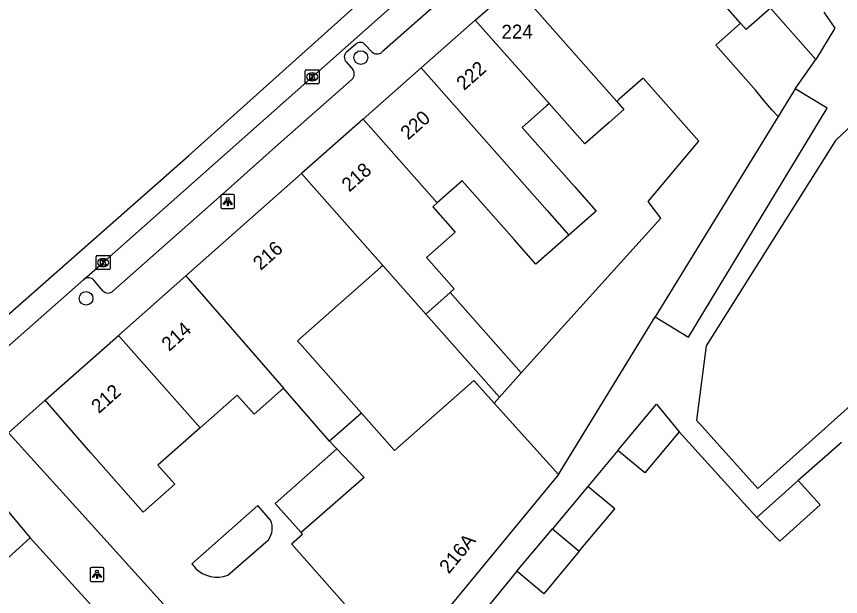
# Model space of a CAD drawing. Extents: x 162172 to 163187, y 382874 to 383684.
# Drawn here: x 162766.4 to 162825.2, y 383592.3 to 383633.8 of the extents above; entities that cross this region are included whole.
import ezdxf

# ---------------------------------------------------------------- set-up
doc = ezdxf.new("R2010")
doc.units = 0
for name, color, linetype in [('IMGEO_Boom', 7, 'Continuous'), ('IMGEO_Kolk', 7, 'Continuous'), ('IMGEO_Lichtpunt', 7, 'Continuous'), ('IMGEO_Muur', 7, 'Continuous'), ('IMGEO_Pand', 7, 'Continuous'), ('IMGEO_Pand_nummerreeks', 7, 'Continuous'), ('IMGEO_Rijbaan_lokaal_gesloten', 7, 'Continuous'), ('IMGEO_Rijbaan_lokaal_open', 7, 'Continuous'), ('IMGEO_Voetpad_open', 7, 'Continuous')]:
    doc.layers.add(name, color=color, linetype=linetype)

msp = doc.modelspace()

# ---------------------------------------------------------------- linework, layer by layer
at = {"layer": 'IMGEO_Boom'}
for centre in [(162790.986, 383630.847), (162771.366, 383613.64)]:
    msp.add_circle(centre, 0.489, dxfattribs=at)
at = {"layer": 'IMGEO_Kolk'}
for p, q in [((162787.011, 383629.046), (162787.011, 383629.898)), ((162787.086, 383629.972), (162787.938, 383629.972)), ((162787.499, 383629.752), (162787.524, 383629.752)), ((162788.012, 383629.898), (162788.012, 383629.046)), ((162787.938, 383628.972), (162787.086, 383628.972)), ((162787.522, 383629.192), (162787.497, 383629.192)), ((162772.077, 383615.767), (162772.077, 383616.619)), ((162772.152, 383616.693), (162773.004, 383616.693)), ((162773.078, 383616.619), (162773.078, 383615.767)), ((162772.565, 383616.473), (162772.59, 383616.473)), ((162773.004, 383615.693), (162772.152, 383615.693)), ((162772.588, 383615.913), (162772.563, 383615.913))]:
    msp.add_line(p, q, dxfattribs=at)
for points in [[(162787.011, 383629.046), (162787.011, 383629.898)], [(162787.086, 383629.972), (162787.938, 383629.972)], [(162787.332, 383629.672), (162787.455, 383629.672), (162787.455, 383629.521), (162787.585, 383629.672), (162787.749, 383629.672), (162787.603, 383629.521), (162787.756, 383629.272), (162787.604, 383629.272), (162787.519, 383629.436), (162787.455, 383629.369), (162787.455, 383629.272), (162787.332, 383629.272), (162787.332, 383629.672)], [(162788.012, 383629.898), (162788.012, 383629.046)], [(162787.938, 383628.972), (162787.086, 383628.972)], [(162772.077, 383615.767), (162772.077, 383616.619)], [(162772.152, 383616.693), (162773.004, 383616.693)], [(162773.078, 383616.619), (162773.078, 383615.767)], [(162772.398, 383616.393), (162772.521, 383616.393), (162772.521, 383616.242), (162772.651, 383616.393), (162772.815, 383616.393), (162772.669, 383616.242), (162772.822, 383615.993), (162772.67, 383615.993), (162772.585, 383616.157), (162772.521, 383616.09), (162772.521, 383615.993), (162772.398, 383615.993), (162772.398, 383616.393)], [(162773.004, 383615.693), (162772.152, 383615.693)]]:
    msp.add_lwpolyline(points, dxfattribs=at)
for centre, start, end in [((162787.088, 383629.896), 91.55205, 178.44795), ((162787.088, 383629.896), 91.55205, 178.44795), ((162787.936, 383629.896), 1.55205, 88.44795), ((162787.936, 383629.896), 1.55205, 88.44795), ((162787.088, 383629.048), 181.55205, 268.44795), ((162787.088, 383629.048), 181.55205, 268.44795), ((162787.936, 383629.048), 271.55205, 358.44795), ((162787.936, 383629.048), 271.55205, 358.44795), ((162772.154, 383616.617), 91.55205, 178.44795), ((162772.154, 383616.617), 91.55205, 178.44795), ((162773.002, 383616.617), 1.55205, 88.44795), ((162773.002, 383616.617), 1.55205, 88.44795), ((162772.154, 383615.769), 181.55205, 268.44795), ((162772.154, 383615.769), 181.55205, 268.44795), ((162773.002, 383615.769), 271.55205, 358.44795), ((162773.002, 383615.769), 271.55205, 358.44795)]:
    msp.add_arc(centre, 0.0765, start, end, dxfattribs=at)
for centre, major_axis, ratio, start_param, end_param in [((162787.498, 383629.472), (-0.387, 0.002), 0.722429, 4.712389, 7.853982), ((162787.523, 383629.472), (-0.39, 0.002), 0.717154, 1.570796, 4.712389), ((162772.564, 383616.193), (-0.387, 0.002), 0.722429, 4.712389, 7.853982), ((162772.589, 383616.193), (-0.39, 0.002), 0.717154, 1.570796, 4.712389)]:
    msp.add_ellipse(centre, major_axis=major_axis, ratio=ratio, start_param=start_param, end_param=end_param, dxfattribs=at)
at = {"layer": 'IMGEO_Lichtpunt'}
for p, q in [((162780.977, 383620.964), (162780.977, 383620.157)), ((162780.977, 383620.964), (162780.977, 383620.157)), ((162781.879, 383621.059), (162781.071, 383621.059)), ((162781.879, 383621.059), (162781.071, 383621.059)), ((162781.973, 383620.157), (162781.973, 383620.964)), ((162781.973, 383620.157), (162781.973, 383620.964)), ((162781.071, 383620.063), (162781.879, 383620.063)), ((162781.071, 383620.063), (162781.879, 383620.063)), ((162771.643, 383594.312), (162771.643, 383593.505)), ((162771.643, 383594.312), (162771.643, 383593.505)), ((162772.545, 383594.407), (162771.737, 383594.407)), ((162772.545, 383594.407), (162771.737, 383594.407)), ((162772.639, 383593.505), (162772.639, 383594.312)), ((162772.639, 383593.505), (162772.639, 383594.312)), ((162771.737, 383593.411), (162772.545, 383593.411)), ((162771.737, 383593.411), (162772.545, 383593.411))]:
    msp.add_line(p, q, dxfattribs=at)
for points in [[(162781.351, 383620.628), (162781.39, 383620.6), (162781.202, 383620.338), (162781.164, 383620.365), (162781.351, 383620.628)], [(162781.453, 383620.58), (162781.5, 383620.58), (162781.5, 383620.258), (162781.453, 383620.258), (162781.453, 383620.58)], [(162781.563, 383620.6), (162781.601, 383620.627), (162781.788, 383620.365), (162781.749, 383620.337), (162781.563, 383620.6)], [(162772.017, 383593.976), (162772.056, 383593.948), (162771.868, 383593.686), (162771.83, 383593.713), (162772.017, 383593.976)], [(162772.119, 383593.928), (162772.166, 383593.928), (162772.166, 383593.606), (162772.119, 383593.606), (162772.119, 383593.928)], [(162772.229, 383593.948), (162772.267, 383593.975), (162772.454, 383593.713), (162772.415, 383593.685), (162772.229, 383593.948)]]:
    msp.add_lwpolyline(points, dxfattribs=at)
for centre in [(162781.476, 383620.762), (162772.142, 383594.11)]:
    msp.add_circle(centre, 0.0994, dxfattribs=at)
for centre, start, end in [((162781.071, 383620.964), 90, 180), ((162781.071, 383620.964), 90, 180), ((162781.879, 383620.964), 0, 90), ((162781.879, 383620.964), 0, 90), ((162781.071, 383620.157), 180, 270), ((162781.071, 383620.157), 180, 270), ((162781.879, 383620.157), 270, 0), ((162781.879, 383620.157), 270, 360), ((162771.737, 383594.312), 90, 180), ((162771.737, 383594.312), 90, 180), ((162772.545, 383594.312), 0, 90), ((162772.545, 383594.312), 0, 90), ((162771.737, 383593.505), 180, 270), ((162771.737, 383593.505), 180, 270), ((162772.545, 383593.505), 270, 0), ((162772.545, 383593.505), 270, 360)]:
    msp.add_arc(centre, 0.0946, start, end, dxfattribs=at)
at = {"layer": 'IMGEO_Muur'}
msp.add_lwpolyline([(162771.076, 383598.223), (162782.64, 383585.421)], dxfattribs=at)
at = {"layer": 'IMGEO_Pand'}
for points in [[(162818.112, 383633.305), (162816.689, 383634.916), (162809.673, 383642.861)], [(162799.151, 383633.536), (162800.915, 383635.066), (162801.961, 383635.997)], [(162801.961, 383635.997), (162809.272, 383627.717)], [(162823.477, 383630.706), (162820.238, 383634.373), (162818.514, 383632.85), (162818.112, 383633.305)], [(162824.067, 383634.105), (162824.85, 383632.95), (162823.477, 383630.706)], [(162799.151, 383633.536), (162795.293, 383630.121)], [(162804.431, 383627.561), (162799.151, 383633.536)], [(162820.787, 383626.628), (162820.352, 383627.12), (162819.791, 383627.755), (162819.208, 383628.493), (162816.34, 383631.74), (162818.112, 383633.305)], [(162795.293, 383630.121), (162791.147, 383626.451)], [(162795.293, 383630.121), (162804.304, 383619.917), (162805.847, 383618.169)], [(162802.449, 383608.311), (162812.415, 383619.38), (162811.517, 383620.568), (162815.127, 383624.888), (162811.157, 383629.382), (162809.442, 383627.867), (162809.272, 383627.717)], [(162812.005, 383612.313), (162814.391, 383610.869), (162824.289, 383627.23), (162822.004, 383628.612)], [(162822.004, 383628.612), (162820.787, 383626.628)], [(162804.431, 383627.561), (162804.238, 383627.39), (162802.507, 383625.86), (162806.244, 383621.631), (162807.787, 383619.884), (162805.847, 383618.169)], [(162809.272, 383627.717), (162809.781, 383627.141), (162808.733, 383626.216), (162806.981, 383624.676), (162804.431, 383627.561)], [(162820.787, 383626.628), (162812.005, 383612.313)], [(162791.147, 383626.451), (162786.75, 383622.559)], [(162791.147, 383626.451), (162796.438, 383620.46)], [(162778.49, 383615.247), (162786.75, 383622.559)], [(162786.75, 383622.559), (162792.557, 383615.988)], [(162805.847, 383618.169), (162803.494, 383616.089), (162801.937, 383617.851), (162798.235, 383622.048), (162796.438, 383620.46)], [(162796.438, 383620.46), (162796.121, 383620.18), (162797.714, 383618.377), (162795.667, 383616.569), (162797.662, 383614.312), (162797.372, 383614.056)], [(162792.557, 383615.988), (162792.397, 383615.846), (162786.462, 383610.601), (162791.028, 383605.434)], [(162795.627, 383612.514), (162792.557, 383615.988)], [(162773.686, 383610.994), (162778.49, 383615.247)], [(162778.49, 383615.247), (162785.463, 383607.222)], [(162797.372, 383614.056), (162795.627, 383612.514)], [(162797.372, 383614.056), (162802.449, 383608.311)], [(162795.627, 383612.514), (162800.881, 383606.569)], [(162805.094, 383601.047), (162812.005, 383612.313)], [(162768.445, 383606.355), (162773.686, 383610.994)], [(162773.686, 383610.994), (162779.518, 383604.389)], [(162791.028, 383605.434), (162793.394, 383602.757), (162799.063, 383607.768), (162800.509, 383606.156)], [(162800.881, 383606.569), (162802.449, 383608.311)], [(162785.463, 383607.222), (162783.359, 383605.362), (162782.158, 383606.722), (162779.518, 383604.389)], [(162788.745, 383603.444), (162785.463, 383607.222)], [(162779.518, 383604.389), (162776.487, 383601.71), (162777.692, 383600.347), (162775.442, 383598.359), (162771.695, 383602.598), (162768.445, 383606.355)], [(162800.881, 383606.569), (162800.509, 383606.156)], [(162800.509, 383606.156), (162805.094, 383601.047)], [(162809.339, 383602.765), (162812.105, 383606.076), (162813.715, 383604.099)], [(162791.028, 383605.434), (162788.745, 383603.444)], [(162813.715, 383604.099), (162811.261, 383601.16), (162809.339, 383602.765)], [(162789.278, 383602.881), (162788.745, 383603.444)], [(162786.713, 383596.901), (162784.871, 383598.985), (162789.278, 383602.881)], [(162789.278, 383602.881), (162791.223, 383600.829), (162786.713, 383596.901)], [(162805.094, 383601.047), (162794.091, 383587.662)], [(162807.199, 383600.202), (162804.668, 383597.169)], [(162806.591, 383595.564), (162809.122, 383598.596), (162807.199, 383600.202)], [(162822.235, 383600.627), (162823.802, 383598.882), (162820.904, 383596.279), (162819.272, 383597.967)], [(162819.272, 383597.967), (162822.235, 383600.627)], [(162784.544, 383597.794), (162783.624, 383598.831), (162778.918, 383594.653), (162779.165, 383594.355)], [(162789.813, 383591.807), (162786.023, 383596.096), (162786.81, 383596.791), (162786.713, 383596.901)], [(162802.137, 383594.137), (162804.668, 383597.169)], [(162804.668, 383597.169), (162806.591, 383595.564)], [(162767.362, 383596.517), (162765.553, 383594.88)], [(162767.362, 383596.517), (162773.559, 383589.683)], [(162781.496, 383593.852), (162784.386, 383596.388)], [(162806.591, 383595.564), (162804.06, 383592.531), (162802.137, 383594.137)]]:
    msp.add_lwpolyline(points, dxfattribs=at)
for centre, radius, start, end in [((162783.222, 383597.231), 1.437, 324.09757, 23.07895), ((162780.717, 383595.896), 2.188, 224.79747, 290.84856)]:
    msp.add_arc(centre, radius, start, end, dxfattribs=at)
at = {"layer": 'IMGEO_Rijbaan_lokaal_gesloten'}
for points in [[(162575.926, 383440.306), (162578.565, 383444.116), (162582.633, 383450.258), (162596.824, 383462.654), (162637.568, 383498.615), (162689.014, 383544.186), (162734.284, 383584.449), (162759.283, 383606.749), (162778.679, 383623.816), (162796.954, 383640.261), (162813.125, 383654.021), (162813.712, 383654.475)], [(162771.204, 383614.993), (162772.577, 383616.194), (162799.979, 383640.559), (162804.504, 383644.57), (162807.572, 383647.162), (162811.025, 383650.012), (162813.152, 383651.728)], [(162757.962, 383603.266), (162759.324, 383604.456), (162766.112, 383610.487), (162771.204, 383614.993)]]:
    msp.add_lwpolyline(points, dxfattribs=at)
at = {"layer": 'IMGEO_Rijbaan_lokaal_open'}
for points in [[(162782.64, 383585.421), (162771.076, 383598.223), (162765.814, 383604.025)], [(162763.095, 383601.608), (162767.362, 383596.517)]]:
    msp.add_lwpolyline(points, dxfattribs=at)
at = {"layer": 'IMGEO_Voetpad_open'}
for points in [[(162811.935, 383648.176), (162805.803, 383643.034), (162799.796, 383637.725), (162796.983, 383635.217), (162792.485, 383631.226)], [(162790.612, 383631.794), (162789.966, 383631.24)], [(162791.781, 383631.258), (162791.304, 383631.773)], [(162789.933, 383630.546), (162790.404, 383630.01)], [(162822.004, 383628.612), (162823.477, 383630.706)], [(162790.338, 383629.288), (162784.887, 383624.472), (162781.512, 383621.456), (162773.27, 383614.154)], [(162855.634, 383598.303), (162828.636, 383628.454), (162824.889, 383624.929), (162815.65, 383610.257), (162814.957, 383604.925), (162819.337, 383600.047), (162836.228, 383615.172), (162837.28, 383613.997)], [(162772.561, 383614.19), (162771.914, 383614.935)], [(162765.814, 383604.025), (162768.445, 383606.355)], [(162819.272, 383597.967), (162813.715, 383604.099)], [(162825.317, 383603.332), (162822.235, 383600.627)], [(162809.339, 383602.765), (162807.199, 383600.202)], [(162802.137, 383594.137), (162799.698, 383591.161)]]:
    msp.add_lwpolyline(points, dxfattribs=at)
for centre, radius, start, end in [((162790.949, 383631.479), 0.461, 39.58405, 136.93953), ((162790.297, 383630.876), 0.492, 132.34068, 222.21454), ((162792.151, 383631.645), 0.536, 226.28535, 308.50953), ((162789.998, 383629.683), 0.522, 310.7455, 38.8084), ((162771.531, 383614.616), 0.499, 39.79632, 130.86342), ((162772.933, 383614.509), 0.49, 220.67957, 313.50695)]:
    msp.add_arc(centre, radius, start, end, dxfattribs=at)

# ---------------------------------------------------------------- texts
at = {"layer": 'IMGEO_Pand_nummerreeks'}
for s, rotation, p in [('224', 0.59015, (162801.037, 383632.193)), ('222', 41.51652, (162798.361, 383628.457)), ('220', 41.51652, (162794.364, 383624.918)), ('218', 41.51652, (162790.162, 383621.198)), ('216', 41.51652, (162783.83, 383615.593)), ('214', 41.51652, (162777.298, 383609.811)), ('212', 41.51321, (162772.274, 383605.364)), ('216A', 50.58071, (162797.27, 383593.891))]:
    msp.add_text(s, height=1, rotation=rotation, dxfattribs=at).set_placement(p)

doc.saveas('drawing.dxf')
